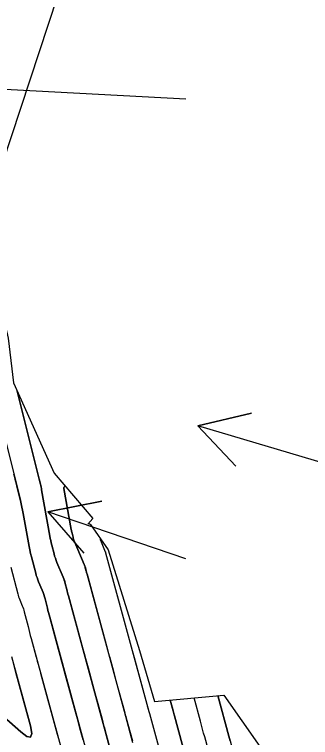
# Model space of a CAD drawing. Extents: x 954385 to 988206, y 1868364 to 1924553.
# Drawn here: x 955688.5 to 955720.7, y 1923149.5 to 1923228.1 of the extents above; entities that cross this region are included whole.
import ezdxf

# ---------------------------------------------------------------- set-up
doc = ezdxf.new("R2010")
doc.units = 0
for name, color, linetype in [('16', 7, 'Continuous'), ('24', 7, 'Continuous'), ('26', 7, 'Continuous'), ('6', 7, 'Continuous'), ('7', 7, 'Continuous')]:
    doc.layers.add(name, color=color, linetype=linetype)

msp = doc.modelspace()

# ---------------------------------------------------------------- linework, layer by layer
at = {"layer": '16'}
for points in [[(955628.634, 1923226.847), (955633.386, 1923217.335), (955648.197, 1923218.391), (955657.663, 1923213.832), (955663.822, 1923205.799), (955664.75, 1923202.857), (955667.884, 1923195.562), (955682.316, 1923203.353), (955685.278, 1923199.332), (955687.522, 1923194.163), (955687.662, 1923193.571), (955687.8, 1923192.922), (955688.375, 1923188.08), (955692.816, 1923178.242), (955697.03, 1923173.314), (955696.48, 1923172.724), (955696.575, 1923172.822), (955696.752, 1923172.689), (955698.696, 1923169.915), (955702.083, 1923158.969), (955703.71, 1923153.426), (955711.282, 1923154.13), (955717.119, 1923145.758)], [(955699.529, 1923145.967), (955694.36, 1923164.929), (955694.315, 1923165.097), (955694.271, 1923165.265), (955694.227, 1923165.433), (955694.185, 1923165.601), (955694.017, 1923166.274), (955693.972, 1923166.442), (955693.92, 1923166.607), (955693.862, 1923166.77), (955693.798, 1923166.931), (955693.119, 1923168.536), (955693.027, 1923168.766), (955692.943, 1923168.999), (955692.868, 1923169.235), (955692.801, 1923169.474), (955692.552, 1923170.435), (955692.492, 1923170.675), (955692.437, 1923170.917), (955692.387, 1923171.16), (955692.341, 1923171.404), (955691.449, 1923176.457), (955691.422, 1923176.604), (955691.392, 1923176.75), (955691.359, 1923176.896), (955691.324, 1923177.041), (955688.781, 1923187.18)], [(955686.488, 1923185.902), (955689.15, 1923175.29), (955689.236, 1923174.933), (955689.316, 1923174.575), (955689.389, 1923174.216), (955689.456, 1923173.856), (955690.02, 1923170.664), (955690.091, 1923170.283), (955690.169, 1923169.904), (955690.256, 1923169.527), (955690.349, 1923169.151), (955690.808, 1923167.382), (955690.874, 1923167.143), (955690.95, 1923166.907), (955691.034, 1923166.673), (955691.126, 1923166.442), (955691.514, 1923165.526), (955691.606, 1923165.295), (955691.689, 1923165.061), (955691.763, 1923164.825), (955691.828, 1923164.585), (955692.077, 1923163.585), (955692.14, 1923163.338), (955692.203, 1923163.092), (955692.268, 1923162.846), (955692.335, 1923162.6), (955697.9, 1923142.183)], [(955701.381, 1923148.933), (955700.456, 1923152.327), (955696.386, 1923167.259), (955696.362, 1923167.348), (955696.338, 1923167.437), (955696.315, 1923167.527), (955696.293, 1923167.617), (955696.203, 1923167.975), (955696.179, 1923168.065), (955696.151, 1923168.153), (955696.121, 1923168.24), (955696.086, 1923168.325), (955695.004, 1923170.884), (955694.964, 1923170.985), (955694.927, 1923171.088), (955694.894, 1923171.191), (955694.865, 1923171.296), (955694.755, 1923171.718), (955694.729, 1923171.824), (955694.705, 1923171.93), (955694.683, 1923172.037), (955694.663, 1923172.144), (955693.875, 1923176.601), (955693.872, 1923176.632), (955693.874, 1923176.661), (955693.881, 1923176.69), (955693.892, 1923176.719), (955693.975, 1923176.886)], [(955697.81, 1923171.18), (955697.822, 1923171.059), (955697.824, 1923171.039), (955697.828, 1923171.02), (955697.834, 1923171), (955697.841, 1923170.981), (955698.375, 1923169.72), (955698.379, 1923169.709), (955698.383, 1923169.698), (955698.386, 1923169.687), (955698.389, 1923169.677), (955698.4, 1923169.632), (955698.406, 1923169.61), (955698.412, 1923169.588), (955703.109, 1923152.354), (955703.171, 1923152.126), (955705.525, 1923143.488)], [(955688.106, 1923168.022), (955688.852, 1923165.146), (955688.898, 1923164.978), (955688.951, 1923164.813), (955689.01, 1923164.649), (955689.075, 1923164.487), (955689.346, 1923163.845), (955689.411, 1923163.683), (955689.469, 1923163.52), (955689.521, 1923163.354), (955689.567, 1923163.186), (955689.97, 1923161.57), (955690.052, 1923161.244), (955690.136, 1923160.919), (955690.222, 1923160.594), (955690.309, 1923160.27), (955695.516, 1923141.166)], [(955688.182, 1923158.312), (955690.237, 1923150.774), (955690.383, 1923149.953), (955690.257, 1923149.569), (955689.856, 1923149.623), (955689.182, 1923150.115), (955684.25, 1923154.437)], [(955710.624, 1923154.068), (955711.822, 1923149.671), (955711.965, 1923149.147), (955712.107, 1923148.624), (955712.25, 1923148.101), (955712.393, 1923147.578), (955713.103, 1923144.972), (955713.248, 1923144.438), (955713.394, 1923143.904), (955713.685, 1923142.836), (955713.776, 1923142.582), (955713.904, 1923142.352), (955714.07, 1923142.148), (955714.272, 1923141.969), (955715.377, 1923141.135), (955715.818, 1923140.801), (955716.039, 1923140.634), (955721.711, 1923136.353), (955721.786, 1923136.294), (955721.859, 1923136.233), (955721.931, 1923136.169), (955722, 1923136.104), (955731.818, 1923126.501)], [(955716.862, 1923132.544), (955714.681, 1923134.191), (955714.182, 1923134.567), (955713.683, 1923134.944), (955713.185, 1923135.32), (955712.686, 1923135.697), (955710.691, 1923137.203), (955710.234, 1923137.608), (955709.861, 1923138.069), (955709.571, 1923138.587), (955709.365, 1923139.161), (955708.708, 1923141.572), (955708.544, 1923142.175), (955708.38, 1923142.777), (955708.215, 1923143.38), (955708.051, 1923143.983), (955705.896, 1923151.889), (955705.758, 1923152.399), (955705.434, 1923153.586)], [(955718.941, 1923134.709), (955715.36, 1923137.413), (955715, 1923137.684), (955714.64, 1923137.956), (955714.281, 1923138.227), (955713.921, 1923138.499), (955712.481, 1923139.586), (955712.152, 1923139.878), (955711.883, 1923140.211), (955711.674, 1923140.584), (955711.525, 1923140.999), (955711.051, 1923142.738), (955710.814, 1923143.608), (955710.577, 1923144.477), (955709.187, 1923149.576), (955709.071, 1923150.001), (955708.956, 1923150.427), (955708.84, 1923150.852), (955708.724, 1923151.277), (955708.029, 1923153.827)]]:
    msp.add_lwpolyline(points, dxfattribs=at)
at = {"layer": '24'}
msp.add_lwpolyline([(955628.634, 1923226.847), (955633.386, 1923217.335), (955648.197, 1923218.391), (955657.663, 1923213.832), (955663.822, 1923205.799), (955664.754, 1923202.846), (955667.884, 1923195.562), (955682.316, 1923203.353), (955685.278, 1923199.332), (955687.522, 1923194.163), (955687.662, 1923193.571), (955687.8, 1923192.922), (955688.375, 1923188.08), (955692.816, 1923178.242), (955697.03, 1923173.314), (955696.48, 1923172.724), (955696.575, 1923172.822), (955696.752, 1923172.689), (955698.696, 1923169.915), (955702.083, 1923158.969), (955703.71, 1923153.426), (955711.282, 1923154.13), (955717.119, 1923145.758)], dxfattribs=at)
at = {"layer": '26'}
for points in [[(955607.131, 1922968.928), (955707.187, 1923272.643), (955708.411, 1923266.77), (955707.187, 1923272.643), (955702.712, 1923268.647)], [(955707.131, 1923218.928), (955678.613, 1923220.433), (955683.96, 1923223.155), (955678.613, 1923220.433), (955683.644, 1923217.163)], [(955757.131, 1923168.928), (955708.434, 1923183.384), (955714.269, 1923184.781), (955708.434, 1923183.384), (955712.561, 1923179.029)], [(955707.131, 1923168.928), (955692.108, 1923174.06), (955697.995, 1923175.219), (955692.108, 1923174.06), (955696.055, 1923169.542)]]:
    msp.add_lwpolyline(points, dxfattribs=at)
at = {"layer": '6'}
for points in [[(955688.105, 1923168.022), (955688.852, 1923165.147), (955688.899, 1923164.979), (955688.951, 1923164.813), (955689.01, 1923164.649), (955689.075, 1923164.488), (955689.347, 1923163.845), (955689.412, 1923163.684), (955689.47, 1923163.52), (955689.522, 1923163.354), (955689.567, 1923163.186), (955689.97, 1923161.57), (955690.053, 1923161.245), (955690.136, 1923160.92), (955690.222, 1923160.595), (955690.309, 1923160.271), (955690.855, 1923158.268), (955690.976, 1923157.826), (955691.096, 1923157.384), (955691.217, 1923156.942), (955691.337, 1923156.5), (955693.14, 1923149.88), (955693.27, 1923149.403)], [(955705.433, 1923153.586), (955705.71, 1923152.568), (955705.803, 1923152.229), (955705.895, 1923151.89), (955708.052, 1923143.983)]]:
    msp.add_lwpolyline(points, dxfattribs=at)
at = {"layer": '7'}
for points in [[(955688.781, 1923187.181), (955691.034, 1923178.199), (955691.107, 1923177.91), (955691.179, 1923177.62), (955691.324, 1923177.041), (955691.359, 1923176.896), (955691.392, 1923176.75), (955691.422, 1923176.604), (955691.449, 1923176.457), (955692.341, 1923171.404), (955692.386, 1923171.16), (955692.437, 1923170.917), (955692.492, 1923170.676), (955692.552, 1923170.435), (955692.801, 1923169.474), (955692.868, 1923169.235), (955692.943, 1923168.999), (955693.027, 1923168.766), (955693.119, 1923168.536), (955693.798, 1923166.931), (955693.863, 1923166.77), (955693.921, 1923166.607), (955693.972, 1923166.442), (955694.018, 1923166.275), (955694.186, 1923165.602), (955694.228, 1923165.433), (955694.272, 1923165.265), (955694.316, 1923165.098), (955694.361, 1923164.93), (955695.934, 1923159.156), (955696.075, 1923158.639), (955696.216, 1923158.123), (955696.357, 1923157.606), (955696.497, 1923157.089), (955697.13, 1923154.767), (955697.342, 1923153.988), (955697.554, 1923153.209), (955698.019, 1923151.504), (955698.105, 1923151.189), (955698.191, 1923150.873), (955698.277, 1923150.558), (955698.363, 1923150.243), (955699.529, 1923145.967)], [(955695.967, 1923149.272), (955695.897, 1923149.526), (955695.828, 1923149.781), (955695.759, 1923150.035), (955695.689, 1923150.289), (955695.343, 1923151.561), (955695.205, 1923152.069), (955695.135, 1923152.324), (955694.02, 1923156.418), (955693.838, 1923157.086), (955693.656, 1923157.753), (955693.474, 1923158.421), (955693.292, 1923159.088), (955692.335, 1923162.601), (955692.269, 1923162.846), (955692.204, 1923163.093), (955692.14, 1923163.339), (955692.078, 1923163.586), (955691.829, 1923164.585), (955691.764, 1923164.825), (955691.69, 1923165.062), (955691.607, 1923165.296), (955691.514, 1923165.526), (955691.127, 1923166.443), (955691.034, 1923166.674), (955690.95, 1923166.907), (955690.874, 1923167.144), (955690.808, 1923167.383), (955690.349, 1923169.151), (955690.255, 1923169.527), (955690.169, 1923169.904), (955690.09, 1923170.283), (955690.019, 1923170.664), (955689.456, 1923173.855), (955689.389, 1923174.216), (955689.316, 1923174.575), (955689.236, 1923174.933), (955689.15, 1923175.29), (955688.793, 1923176.713), (955688.704, 1923177.069), (955688.615, 1923177.425), (955688.525, 1923177.781), (955688.436, 1923178.137)], [(955693.976, 1923176.886), (955693.892, 1923176.718), (955693.881, 1923176.69), (955693.874, 1923176.661), (955693.873, 1923176.632), (955693.876, 1923176.601), (955694.662, 1923172.144), (955694.682, 1923172.037), (955694.704, 1923171.931), (955694.729, 1923171.824), (955694.755, 1923171.719), (955694.864, 1923171.297), (955694.894, 1923171.192), (955694.927, 1923171.088), (955694.964, 1923170.986), (955695.004, 1923170.885), (955696.087, 1923168.325), (955696.121, 1923168.24), (955696.152, 1923168.153), (955696.18, 1923168.065), (955696.204, 1923167.976), (955696.293, 1923167.617), (955696.316, 1923167.528), (955696.339, 1923167.438), (955696.363, 1923167.349), (955696.387, 1923167.259), (955698.617, 1923159.074), (955698.696, 1923158.783), (955698.776, 1923158.492), (955698.855, 1923158.201), (955698.934, 1923157.909), (955699.252, 1923156.744), (955699.411, 1923156.161), (955699.569, 1923155.579), (955700.455, 1923152.327), (955700.504, 1923152.146), (955700.553, 1923151.966), (955700.603, 1923151.786), (955700.652, 1923151.605), (955701.319, 1923149.16)], [(955697.809, 1923171.18), (955697.823, 1923171.057), (955697.826, 1923171.037), (955697.83, 1923171.017), (955697.836, 1923170.998), (955697.843, 1923170.979), (955698.376, 1923169.72), (955698.38, 1923169.709), (955698.384, 1923169.699), (955698.387, 1923169.688), (955698.39, 1923169.677), (955698.401, 1923169.633), (955698.407, 1923169.611), (955698.412, 1923169.589), (955701.3, 1923158.993), (955701.371, 1923158.729), (955701.515, 1923158.203), (955702.891, 1923153.15), (955702.941, 1923152.968), (955703.14, 1923152.239), (955703.171, 1923152.124), (955705.526, 1923143.488)], [(955684.25, 1923154.437), (955689.182, 1923150.115), (955689.856, 1923149.623), (955690.256, 1923149.569), (955690.383, 1923149.953), (955690.237, 1923150.774), (955688.654, 1923156.582), (955688.536, 1923157.015), (955688.418, 1923157.447)], [(955711.965, 1923149.147), (955711.822, 1923149.671), (955710.623, 1923154.069)], [(955710.577, 1923144.477), (955709.187, 1923149.576), (955709.071, 1923150.001), (955708.955, 1923150.427), (955708.839, 1923150.852), (955708.723, 1923151.277), (955708.028, 1923153.827)]]:
    msp.add_lwpolyline(points, dxfattribs=at)

doc.saveas('drawing.dxf')
